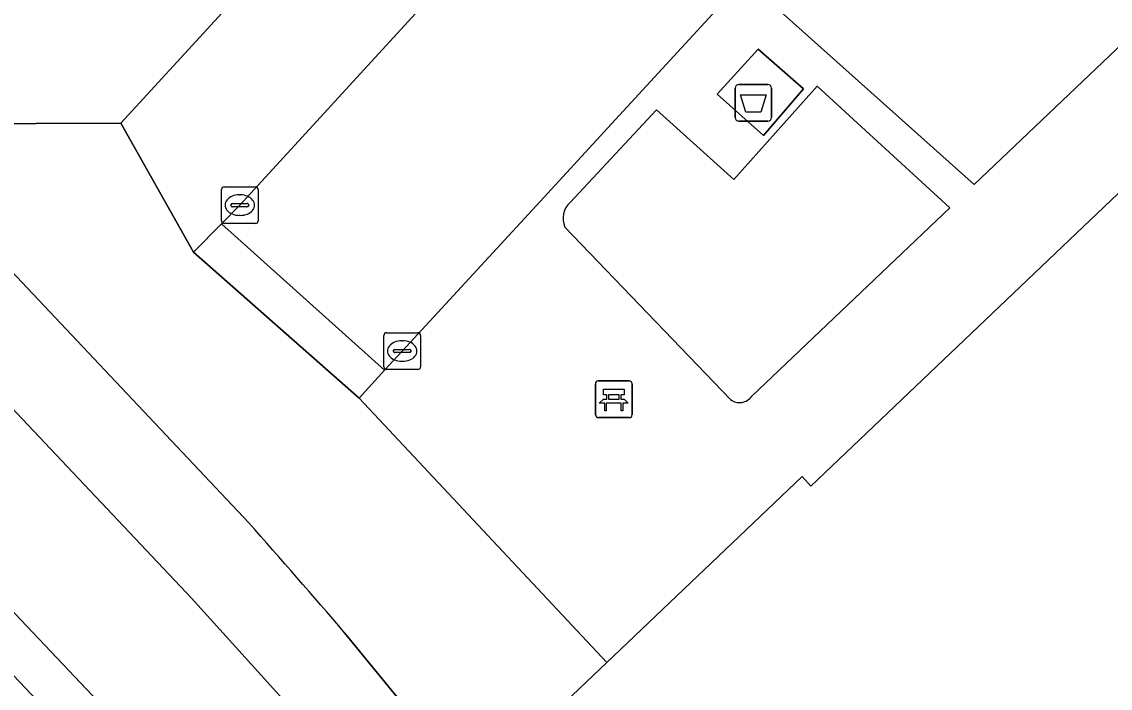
# Model space of a CAD drawing. Extents: x 162523 to 163266, y 381230 to 382050.
# Drawn here: x 162967.44 to 162997.1, y 381419.88 to 381438.05 of the extents above; entities that cross this region are included whole.
import ezdxf

# ---------------------------------------------------------------- set-up
doc = ezdxf.new("R2010")
doc.units = 0
for name, color, linetype in [('IMGEO_Afval_apart_plaats', 7, 'Continuous'), ('IMGEO_Bank', 7, 'Continuous'), ('IMGEO_Erf', 7, 'Continuous'), ('IMGEO_Fietspad_gesloten', 7, 'Continuous'), ('IMGEO_Groenvoorziening', 7, 'Continuous'), ('IMGEO_Kolk', 7, 'Continuous'), ('IMGEO_Rijbaan_lokaal_gesloten', 7, 'Continuous'), ('IMGEO_Rijbaan_lokaal_open', 7, 'Continuous'), ('IMGEO_Voetpad_gesloten', 7, 'Continuous'), ('IMGEO_Voetpad_open', 7, 'Continuous')]:
    doc.layers.add(name, color=color, linetype=linetype)

msp = doc.modelspace()

# ---------------------------------------------------------------- linework, layer by layer
at = {"layer": 'IMGEO_Afval_apart_plaats'}
for p, q in [((162986.878, 381435.441), (162986.878, 381436.241)), ((162986.878, 381436.241), (162986.878, 381435.441)), ((162986.978, 381436.341), (162987.768, 381436.341)), ((162987.768, 381436.341), (162986.978, 381436.341)), ((162987.868, 381436.241), (162987.868, 381435.441)), ((162987.868, 381435.441), (162987.868, 381436.241)), ((162987.768, 381435.341), (162986.978, 381435.341)), ((162986.978, 381435.341), (162987.768, 381435.341))]:
    msp.add_line(p, q, dxfattribs=at)
msp.add_lwpolyline([(162987.021, 381436.055), (162987.725, 381436.055), (162987.576, 381435.585), (162987.17, 381435.585), (162987.021, 381436.055)], dxfattribs=at)
for centre, start, end in [((162986.978, 381436.241), 90, 180), ((162986.978, 381436.241), 90, 180), ((162987.768, 381436.241), 0, 90), ((162987.768, 381436.241), 360, 90), ((162986.978, 381435.441), 180, 270), ((162986.978, 381435.441), 180, 270), ((162987.768, 381435.441), 270, 0), ((162987.768, 381435.441), 270, 0)]:
    msp.add_arc(centre, 0.1, start, end, dxfattribs=at)
at = {"layer": 'IMGEO_Bank'}
for p, q in [((162983.068, 381427.332), (162983.068, 381428.173)), ((162983.068, 381428.173), (162983.068, 381427.332)), ((162983.143, 381428.257), (162983.984, 381428.257)), ((162983.984, 381428.257), (162983.143, 381428.257)), ((162984.068, 381428.182), (162984.068, 381427.341)), ((162984.068, 381427.341), (162984.068, 381428.182)), ((162983.377, 381427.763), (162983.377, 381427.869)), ((162983.421, 381427.869), (162983.421, 381427.763)), ((162983.709, 381427.875), (162983.427, 381427.875)), ((162983.715, 381427.763), (162983.715, 381427.869)), ((162983.759, 381427.869), (162983.759, 381427.763)), ((162983.765, 381427.655), (162983.372, 381427.655)), ((162983.427, 381427.757), (162983.709, 381427.757)), ((162983.993, 381427.257), (162983.152, 381427.257)), ((162983.152, 381427.257), (162983.993, 381427.257))]:
    msp.add_line(p, q, dxfattribs=at)
for points in [[(162983.371, 381427.875), (162983.285, 381427.875), (162983.285, 381428.036), (162983.848, 381428.036), (162983.848, 381427.875), (162983.765, 381427.875)], [(162983.315, 381427.655), (162983.173, 381427.655), (162983.285, 381427.757), (162983.371, 381427.757)], [(162983.365, 381427.648), (162983.365, 381427.441), (162983.322, 381427.441), (162983.322, 381427.648)], [(162983.765, 381427.757), (162983.848, 381427.757), (162983.96, 381427.655), (162983.821, 381427.655)], [(162983.815, 381427.648), (162983.815, 381427.441), (162983.771, 381427.441), (162983.771, 381427.648)]]:
    msp.add_lwpolyline(points, dxfattribs=at)
for centre, radius, start, end in [((162983.146, 381428.179), 0.0779, 92.4484, 184.2845), ((162983.146, 381428.179), 0.0779, 92.4484, 184.2845), ((162983.99, 381428.179), 0.0779, 2.4484, 94.2845), ((162983.99, 381428.179), 0.0779, 2.4484, 94.2845), ((162983.37, 381427.868), 0.00671, 2.8957, 87.1043), ((162983.427, 381427.868), 0.00671, 92.8957, 177.1043), ((162983.709, 381427.868), 0.00671, 2.8957, 87.1043), ((162983.766, 381427.868), 0.00671, 92.8957, 177.1043), ((162983.315, 381427.648), 0.00671, 2.8957, 87.1043), ((162983.372, 381427.648), 0.00671, 92.8957, 177.1043), ((162983.37, 381427.764), 0.00671, 272.8957, 357.1043), ((162983.427, 381427.764), 0.00671, 182.8957, 267.1043), ((162983.709, 381427.764), 0.00671, 272.8957, 357.1043), ((162983.766, 381427.764), 0.00671, 182.8957, 267.1043), ((162983.764, 381427.648), 0.00671, 2.8957, 87.1043), ((162983.821, 381427.648), 0.00671, 92.8957, 177.1043), ((162983.146, 381427.335), 0.0779, 182.4484, 274.2845), ((162983.146, 381427.335), 0.0779, 182.4484, 274.2845), ((162983.99, 381427.335), 0.0779, 272.4484, 4.2845), ((162983.99, 381427.335), 0.0779, 272.4484, 4.2845)]:
    msp.add_arc(centre, radius, start, end, dxfattribs=at)
at = {"layer": 'IMGEO_Erf'}
msp.add_lwpolyline([(163022.321, 381389.236), (163000.793, 381411.877), (162999.447, 381410.585), (162999.122, 381410.927), (163010.747, 381421.993), (163012.619, 381423.775), (163000.55, 381436.449), (162988.941, 381425.384), (162988.699, 381425.655), (162983.379, 381420.58), (162981.097, 381418.403), (162981.376, 381418.11), (163033.049, 381363.935)], dxfattribs=at)
at = {"layer": 'IMGEO_Fietspad_gesloten'}
for points in [[(162973.625, 381424.392), (162967.436, 381430.951)], [(162966.059, 381428.692), (162972.06, 381422.33), (162974.639, 381419.479)], [(162993.271, 381402.913), (162981.388, 381415.366), (162980.035, 381416.858), (162979.022, 381417.976), (162976.233, 381421.393)]]:
    msp.add_lwpolyline(points, dxfattribs=at)
for centre, radius, start, end in [((162955.348, 381419.511), 16.643, 43.4221, 53.7339), ((162769.451, 381244.204), 272.314, 40.59286, 41.42909)]:
    msp.add_arc(centre, radius, start, end, dxfattribs=at)
at = {"layer": 'IMGEO_Groenvoorziening'}
for points in [[(163019.53, 381471.094), (163016.526, 381467.826), (163015.279, 381468.958), (162987.591, 381438.801), (162993.389, 381433.61), (163026.204, 381464.849)], [(162987.326, 381427.838), (162992.724, 381432.977), (162989.11, 381436.3), (162986.844, 381433.755), (162984.729, 381435.648), (162982.382, 381433.127)], [(162982.238, 381432.452), (162986.748, 381427.747)]]:
    msp.add_lwpolyline(points, dxfattribs=at)
msp.add_lwpolyline([(162952.391, 381452.314), (162950.743, 381450.74), (162965.5, 381435.272), (162970.134, 381435.285), (162975.238, 381440.86), (162973.358, 381442.552), (162971.998, 381441.041), (162970.915, 381442.002), (162969.566, 381441.238), (162967.935, 381440.724), (162966.233, 381440.56), (162964.753, 381440.708), (162963.789, 381441.077), (162962.868, 381441.545), (162962.001, 381442.106), (162960.701, 381443.234)], close=True, dxfattribs=at)
for centre, radius, start, end in [((162982.764, 381432.693), 0.578, 131.3158, 204.5991), ((162986.992, 381428.081), 0.413, 233.9043, 323.99)]:
    msp.add_arc(centre, radius, start, end, dxfattribs=at)
at = {"layer": 'IMGEO_Kolk'}
for p, q in [((162972.877, 381432.625), (162972.877, 381433.477)), ((162972.952, 381433.551), (162973.804, 381433.551)), ((162973.878, 381433.477), (162973.878, 381432.625)), ((162973.365, 381433.331), (162973.39, 381433.331)), ((162973.136, 381433.045), (162973.136, 381433.057)), ((162973.574, 381433.008), (162973.176, 381433.008)), ((162973.179, 381433.094), (162973.577, 381433.094)), ((162973.62, 381433.057), (162973.62, 381433.045)), ((162973.804, 381432.551), (162972.952, 381432.551)), ((162973.388, 381432.771), (162973.363, 381432.771)), ((162977.302, 381428.646), (162977.302, 381429.498)), ((162977.377, 381429.572), (162978.229, 381429.572)), ((162977.79, 381429.352), (162977.815, 381429.352)), ((162978.303, 381429.498), (162978.303, 381428.646)), ((162977.561, 381429.066), (162977.561, 381429.078)), ((162977.999, 381429.029), (162977.601, 381429.029)), ((162977.604, 381429.115), (162978.002, 381429.115)), ((162978.045, 381429.078), (162978.045, 381429.066)), ((162977.813, 381428.792), (162977.788, 381428.792)), ((162978.229, 381428.572), (162977.377, 381428.572))]:
    msp.add_line(p, q, dxfattribs=at)
for points in [[(162972.877, 381432.625), (162972.877, 381433.477)], [(162972.952, 381433.551), (162973.804, 381433.551)], [(162973.878, 381433.477), (162973.878, 381432.625)], [(162973.804, 381432.551), (162972.952, 381432.551)], [(162977.302, 381428.646), (162977.302, 381429.498)], [(162977.377, 381429.572), (162978.229, 381429.572)], [(162978.303, 381429.498), (162978.303, 381428.646)], [(162978.229, 381428.572), (162977.377, 381428.572)]]:
    msp.add_lwpolyline(points, dxfattribs=at)
for centre, radius, start, end in [((162972.954, 381433.475), 0.0765, 91.552, 178.448), ((162972.954, 381433.475), 0.0765, 91.552, 178.448), ((162973.802, 381433.475), 0.0765, 1.552, 88.448), ((162973.802, 381433.475), 0.0765, 1.552, 88.448), ((162973.176, 381433.054), 0.0403, 85.8775, 175.7526), ((162973.173, 381433.044), 0.0366, 178.938, 274.7102), ((162973.577, 381433.051), 0.043, 264.8664, 352.4533), ((162973.581, 381433.056), 0.0386, 1.7309, 96.639), ((162972.954, 381432.627), 0.0765, 181.552, 268.448), ((162972.954, 381432.627), 0.0765, 181.552, 268.448), ((162973.802, 381432.627), 0.0765, 271.552, 358.448), ((162973.802, 381432.627), 0.0765, 271.552, 358.448), ((162977.379, 381429.496), 0.0765, 91.552, 178.448), ((162977.379, 381429.496), 0.0765, 91.552, 178.448), ((162978.227, 381429.496), 0.0765, 1.552, 88.448), ((162978.227, 381429.496), 0.0765, 1.552, 88.448), ((162977.601, 381429.075), 0.0403, 85.8775, 175.7526), ((162977.598, 381429.065), 0.0366, 178.938, 274.7102), ((162978.002, 381429.072), 0.043, 264.8664, 352.4533), ((162978.006, 381429.077), 0.0386, 1.7309, 96.639), ((162977.379, 381428.648), 0.0765, 181.552, 268.448), ((162977.379, 381428.648), 0.0765, 181.552, 268.448), ((162978.227, 381428.648), 0.0765, 271.552, 358.448), ((162978.227, 381428.648), 0.0765, 271.552, 358.448)]:
    msp.add_arc(centre, radius, start, end, dxfattribs=at)
for centre, major_axis, ratio, start_param, end_param in [((162973.364, 381433.051), (-0.387, 0.002), 0.722429, 4.712389, 7.853982), ((162973.389, 381433.051), (-0.39, 0.002), 0.717154, 1.570796, 4.712389), ((162977.789, 381429.072), (-0.387, 0.002), 0.722429, 4.712389, 7.853982), ((162977.814, 381429.072), (-0.39, 0.002), 0.717154, 1.570796, 4.712389)]:
    msp.add_ellipse(centre, major_axis=major_axis, ratio=ratio, start_param=start_param, end_param=end_param, dxfattribs=at)
at = {"layer": 'IMGEO_Rijbaan_lokaal_gesloten'}
msp.add_lwpolyline([(163021.301, 381363.034), (163013.088, 381371.672), (162986.682, 381399.65), (162986.368, 381399.99), (162985.524, 381400.871), (162976.597, 381410.3), (162973.7, 381413.358), (162972.718, 381414.396), (162971.1, 381416.115), (162960.882, 381426.909), (162960.098, 381427.764), (162957.731, 381430.254), (162919.892, 381470.214), (162901.988, 381489.161)], dxfattribs=at)
at = {"layer": 'IMGEO_Rijbaan_lokaal_open'}
for points in [[(163008.651, 381462.597), (163004.238, 381466.66), (162978.257, 381438.378), (162973.378, 381433.051), (162972.876, 381432.541), (162977.32, 381428.547), (162977.803, 381429.072), (162981.565, 381433.154), (162983.408, 381435.155)], [(162972.876, 381432.541), (162972.114, 381431.768), (162976.626, 381427.791), (162977.32, 381428.547)]]:
    msp.add_lwpolyline(points, close=True, dxfattribs=at)
at = {"layer": 'IMGEO_Voetpad_gesloten'}
msp.add_lwpolyline([(162987.505, 381437.303), (162986.389, 381436.073), (162987.65, 381434.954), (162988.742, 381436.226)], close=True, dxfattribs=at)
at = {"layer": 'IMGEO_Voetpad_open'}
for points in [[(162976.233, 381421.393), (162979.022, 381417.976), (162980.035, 381416.858), (162981.376, 381418.11), (162981.097, 381418.403), (162983.379, 381420.58), (162976.626, 381427.791), (162972.114, 381431.768), (162970.134, 381435.285), (162965.5, 381435.272), (162950.743, 381450.74), (162949.274, 381452.279), (162949.085, 381452.478), (162948.785, 381452.793), (162947.952, 381453.669), (162903.859, 381500)], [(163017.716, 381472.498), (163017.474, 381472.222), (163014.865, 381469.334), (163014.639, 381469.083), (163010.497, 381464.609), (163008.651, 381462.597), (162983.408, 381435.155), (162981.565, 381433.154), (162977.803, 381429.072), (162977.32, 381428.547), (162976.626, 381427.791), (162983.379, 381420.58), (162988.699, 381425.655), (162988.941, 381425.384), (163000.55, 381436.449)], [(163024.456, 381470.813), (163028.27, 381466.813), (163026.204, 381464.849), (162993.389, 381433.61), (162987.591, 381438.801)], [(163000, 381468.007), (162996.129, 381463.797), (162995.68, 381463.308), (162994.009, 381461.488), (162993.511, 381460.945), (162989.896, 381457.006), (162989.458, 381456.53), (162984.114, 381450.707), (162983.587, 381450.132), (162982.611, 381449.069), (162978.619, 381444.625), (162976.393, 381442.122), (162976.035, 381441.73), (162975.238, 381440.86), (162970.134, 381435.285), (162972.114, 381431.768), (162972.876, 381432.541), (162973.378, 381433.051), (162978.257, 381438.378), (163004.238, 381466.66)], [(162982.382, 381433.127), (162984.729, 381435.648), (162986.844, 381433.755), (162989.11, 381436.3), (162992.724, 381432.977), (162987.326, 381427.838)], [(162986.748, 381427.747), (162982.238, 381432.452)], [(162967.436, 381430.951), (162973.625, 381424.392)], [(162964.379, 381430.36), (162961.723, 381427.739), (162971.962, 381416.935), (162974.639, 381419.479), (162972.06, 381422.33), (162966.059, 381428.692)]]:
    msp.add_lwpolyline(points, dxfattribs=at)
for points in [[(162987.505, 381437.303), (162988.742, 381436.226), (162987.65, 381434.954), (162986.389, 381436.073)], [(162961.723, 381427.739), (162960.882, 381426.909), (162971.1, 381416.115), (162971.962, 381416.935)]]:
    msp.add_lwpolyline(points, close=True, dxfattribs=at)
for centre, radius, start, end in [((162955.348, 381419.511), 16.643, 43.4221, 53.7339), ((162982.764, 381432.693), 0.578, 131.3158, 204.5991), ((162986.992, 381428.081), 0.413, 233.9043, 323.99), ((162769.451, 381244.204), 272.314, 40.59286, 41.42909)]:
    msp.add_arc(centre, radius, start, end, dxfattribs=at)

doc.saveas('drawing.dxf')
